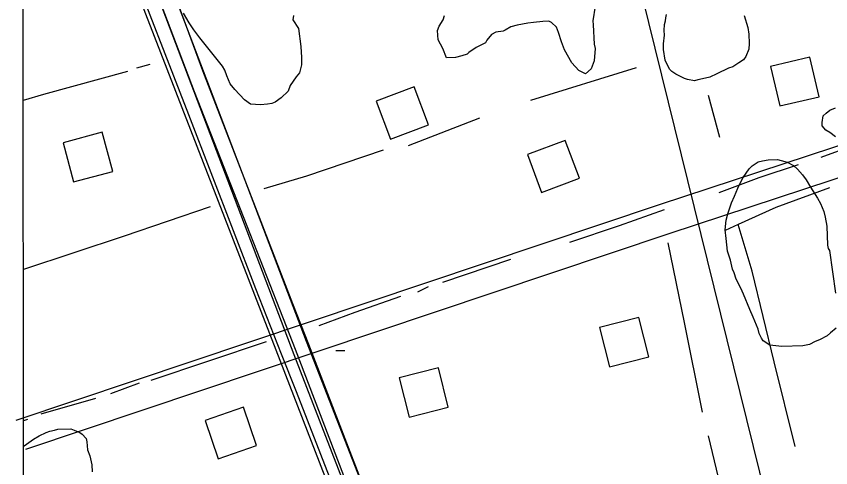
# Model space of a CAD drawing. Extents: x 3297753 to 3335611, y 652252 to 677623.
# Drawn here: x 3301854 to 3302658, y 673076 to 673522 of the extents above; entities that cross this region are included whole.
import ezdxf

# ---------------------------------------------------------------- set-up
doc = ezdxf.new("R2010")
doc.units = 0
for name, color, linetype in [('V-BLDG-OTLN', 7, 'Continuous'), ('V-GRID-FRAM', 7, 'Continuous'), ('V-RAIL-TRAK', 7, 'Continuous'), ('V-ROAD-CNTR', 7, 'Continuous'), ('V-SITE-VEGE', 7, 'Continuous'), ('V-TOPO-SHOR', 7, 'Continuous')]:
    doc.layers.add(name, color=color, linetype=linetype)

msp = doc.modelspace()

# ---------------------------------------------------------------- linework, layer by layer
at = {"layer": 'V-BLDG-OTLN'}
for points in [[(3302598.72, 673472.44), (3302607.88, 673433.5), (3302646.82, 673442.67), (3302637.66, 673481.6)], [(3302223.62, 673400.88), (3302261.06, 673414.95), (3302247, 673452.39), (3302209.55, 673438.33)], [(3301938.97, 673407.56), (3301900.33, 673397.21), (3301910.68, 673358.57), (3301949.32, 673368.92)], [(3302372.8, 673347.99), (3302410.24, 673362.05), (3302396.17, 673399.5), (3302358.73, 673385.43)], [(3302478.58, 673185.69), (3302468.74, 673224.46), (3302429.97, 673214.61), (3302439.81, 673175.84)], [(3302280.68, 673136.11), (3302270.83, 673174.88), (3302232.06, 673165.04), (3302241.91, 673126.27)], [(3302078.5, 673135.87), (3302040.64, 673122.99), (3302053.52, 673085.12), (3302091.39, 673098.01)]]:
    msp.add_lwpolyline(points, close=True, dxfattribs=at)
at = {"layer": 'V-GRID-FRAM'}
msp.add_lwpolyline([(3301859.64, 675814.9), (3333399.09, 675847.01), (3333425.54, 657662.73), (3301870.22, 657630.6), (3301859.64, 675814.9)], dxfattribs=at)
at = {"layer": 'V-RAIL-TRAK'}
for points in [[(3302196.08, 673060.38), (3302142.87, 673197.77), (3302127.24, 673238.13), (3302038.2, 673468.14), (3301983.97, 673616), (3301942.42, 673724.74), (3301897.28, 673843.06), (3301889.64, 673862.16), (3301860.74, 673934.49)], [(3301860.76, 673884.71), (3301883.13, 673826.05), (3301925.6, 673719.46), (3301944.36, 673672.21), (3302029.88, 673447.81), (3302120.7, 673216.03), (3302129.48, 673193.16), (3302181.62, 673057.47)], [(3302165.53, 673061.41), (3302130.67, 673151.17), (3302115.96, 673188.51), (3302090.53, 673253.04), (3302024.34, 673424.88), (3301962.83, 673583.73), (3301911.45, 673715.01), (3301895.45, 673755.87), (3301860.79, 673846.39)]]:
    msp.add_lwpolyline(points, dxfattribs=at)
at = {"layer": 'V-ROAD-CNTR'}
for points in [[(3303107, 671007.76), (3302817.59, 672159), (3302659.45, 672783.66), (3302407.55, 673804.36), (3302220.1, 674556.28), (3302197.11, 674662.19)], [(3303929.67, 668588.76), (3303721.8, 669127.68), (3303498.88, 669708.99), (3303308.39, 670192.16), (3303092.63, 670746.35), (3302990.67, 671011.81), (3302616.89, 671979.08), (3302394.97, 672548.07), (3302140.63, 673200.82), (3301941.67, 673723.99), (3301858.43, 673934.68)], [(3306005.52, 663196.34), (3304715.48, 666525.59), (3304323.15, 667532.44), (3303700.35, 669143.43), (3302983.25, 670989.37), (3302517.9, 672183.25), (3302128.44, 673187.73), (3301925.06, 673723.41), (3301858.46, 673891.49)], [(3301863.68, 673094.6), (3302498.79, 673307.59), (3304263.97, 673889.19)], [(3301858.48, 673842.99), (3302110.44, 673192.61), (3302969.11, 670977.72), (3303699.45, 669104.92), (3304312.06, 667521.85), (3304841.21, 666157.25), (3305391.91, 664734.21), (3306004.45, 663141.87)], [(3301854.14, 673123.05), (3302489.32, 673336.06), (3303567.82, 673691.4)]]:
    msp.add_lwpolyline(points, dxfattribs=at)
at = {"layer": 'V-SITE-VEGE'}
for p, q in [((3301887.2, 673112.29), (3301892.02, 673113.32)), ((3301892.02, 673113.32), (3301895.08, 673114.29)), ((3301895.08, 673114.29), (3301907.86, 673114.66)), ((3301907.86, 673114.66), (3301911.42, 673113.45)), ((3301911.42, 673113.45), (3301916.79, 673110.96)), ((3301871.12, 673104.32), (3301876.75, 673107.57)), ((3301876.75, 673107.57), (3301883.71, 673110.86)), ((3301883.71, 673110.86), (3301887.2, 673112.29)), ((3301916.79, 673110.96), (3301919.05, 673109.26)), ((3301919.05, 673109.26), (3301923.14, 673104.97)), ((3301923.14, 673104.97), (3301923.68, 673101.9)), ((3301861.22, 673097.16), (3301862.04, 673097.87)), ((3301861.27, 673020.01), (3301861.22, 673097.16)), ((3301862.04, 673097.87), (3301871.12, 673104.32)), ((3301923.68, 673101.9), (3301924.35, 673093.98)), ((3301924.35, 673093.98), (3301926.74, 673087.87)), ((3301926.74, 673087.87), (3301928.76, 673079.11)), ((3301928.76, 673079.11), (3301928.97, 673072.06))]:
    msp.add_line(p, q, dxfattribs=at)
for points in [[(3302425.72, 673532.22), (3302423.5, 673517.6), (3302423.62, 673513.63), (3302424.62, 673494.7), (3302425.63, 673490.31), (3302424.67, 673477.93), (3302421.81, 673470.35), (3302416.22, 673465.34), (3302409.51, 673468.67), (3302402.68, 673475.96), (3302395.24, 673488.98), (3302392.36, 673496.83), (3302389.44, 673506.01), (3302387.52, 673511.24), (3302382.53, 673515.95), (3302379.85, 673517.19), (3302374.12, 673517.02), (3302364.89, 673515.87), (3302359.17, 673515.26), (3302348.65, 673513.19), (3302342.52, 673511.68), (3302336.88, 673508.43), (3302334.7, 673507.48), (3302327.68, 673506.39), (3302323.34, 673504.06), (3302318.64, 673498.62), (3302317.4, 673495.94), (3302313.93, 673494.07), (3302308.27, 673491.26), (3302300.93, 673486.19), (3302299.2, 673484.82), (3302293.97, 673482.9), (3302287.84, 673481.4), (3302279.02, 673481.14), (3302275.22, 673490.29), (3302270.56, 673498.97), (3302269.84, 673508.21), (3302271.49, 673512.23), (3302275.71, 673518.53), (3302276.9, 673522.98)], [(3302127.82, 673522.98), (3302127.07, 673518.55), (3302132.61, 673509.89), (3302134.9, 673492.32), (3302135.66, 673481.31), (3302135.87, 673474.26), (3302133.9, 673466.27), (3302130.5, 673462.2), (3302124.57, 673453.64), (3302122.53, 673448.29), (3302115.67, 673441.46), (3302109.62, 673437.32), (3302106.57, 673435.91), (3302102.18, 673435.34), (3302095.14, 673434.69), (3302085.42, 673435.28), (3302079.56, 673439.52), (3302069.99, 673449.82), (3302065.41, 673455.42), (3302062.1, 673463.26), (3302060.16, 673468.94), (3302057.84, 673472.84), (3302035.4, 673500.85), (3302029.44, 673508.61), (3302024.82, 673515.53), (3302019.25, 673525.07)], [(3302572.88, 673522.89), (3302576.31, 673511.08), (3302577.39, 673504.5), (3302577.66, 673495.24), (3302577.39, 673489.5), (3302574.51, 673482.36), (3302571.96, 673479.2), (3302567.64, 673475.98), (3302561.58, 673472.27), (3302557.21, 673470.82), (3302545.91, 673465.19), (3302538.95, 673461.9), (3302534.57, 673460.89), (3302527.11, 673459.35), (3302523.61, 673458.36), (3302516.96, 673459.49), (3302513.84, 673460.72), (3302508.47, 673463.21), (3302505.34, 673464.88), (3302501.29, 673467.41), (3302499.46, 673469.56), (3302497.61, 673472.59), (3302494.79, 673478.68), (3302493.15, 673489.22), (3302492.98, 673494.95), (3302494.06, 673503.36), (3302493.91, 673508.21), (3302494.19, 673513.95), (3302494.96, 673517.5), (3302495.31, 673520.6), (3302496.1, 673523.71)], [(3302662.87, 673402.92), (3302657.45, 673407.18), (3302653.41, 673409.7), (3302649.75, 673414.01), (3302649.66, 673417.09), (3302650.79, 673423.74), (3302653.79, 673426.47), (3302657.24, 673429.22), (3302662.91, 673431.59)], [(3302663.59, 673214.16), (3302657.99, 673209.59), (3302654.55, 673206.4), (3302647.17, 673202.65), (3302642.81, 673200.76), (3302637.16, 673197.94), (3302630.59, 673196.43), (3302609.88, 673195.81), (3302597.93, 673197.23), (3302591.62, 673201.45), (3302589.78, 673204.05), (3302587.44, 673208.83), (3302586.43, 673213.21), (3302581.67, 673224.98), (3302578.36, 673232.38), (3302572.18, 673247.64), (3302570.76, 673250.68), (3302567.02, 673258.07), (3302564.69, 673262.41), (3302562.74, 673268.53), (3302561.3, 673272.45), (3302559.28, 673281.22), (3302556.37, 673289.95), (3302555.12, 673302.7), (3302553.99, 673311.05), (3302555.02, 673320.79), (3302556.6, 673327.01), (3302560.25, 673337.7), (3302563.15, 673344.41), (3302566.44, 673352.44), (3302567.68, 673355.12), (3302571.87, 673362.75), (3302577.79, 673371.3), (3302580.78, 673374.48), (3302586.41, 673378.17), (3302590.79, 673379.18), (3302596.49, 673380.23), (3302605.75, 673380.51), (3302609.3, 673379.73), (3302615.08, 673378.14), (3302621.35, 673374.79), (3302625.44, 673370.95), (3302630.45, 673365.36), (3302634.12, 673360.61), (3302638.31, 673353.24), (3302645.25, 673342.42), (3302648.05, 673337.21), (3302651.37, 673329.36), (3302652.86, 673323.68), (3302654.44, 673314.9), (3302655, 673295.95), (3302655.53, 673292.88), (3302656.92, 673290.71), (3302663.01, 673248.55)]]:
    msp.add_lwpolyline(points, dxfattribs=at)
at = {"layer": 'V-TOPO-SHOR'}
for p, q in [((3301986.1, 673474.4), (3301972.86, 673470.91)), ((3302466.07, 673471.24), (3302361.91, 673438.89)), ((3302548.78, 673402.23), (3302537.43, 673443.71)), ((3302311.6, 673421.39), (3302240.97, 673394.24)), ((3302342.09, 673281.96), (3302275, 673259.21)), ((3302260.88, 673254.84), (3302250.28, 673249.58)), ((3302100.89, 673200.7), (3301987.02, 673162.2)), ((3302178.48, 673191.67), (3302169.66, 673191.69)), ((3301975.55, 673159.58), (3301947.3, 673149.08)), ((3301932.29, 673144.71), (3301878.45, 673128.98)), ((3301865.21, 673123.72), (3301861.21, 673122.61))]:
    msp.add_line(p, q, dxfattribs=at)
for points in [[(3301964.03, 673467.41), (3301881.07, 673444.7), (3301861.02, 673438.76)], [(3302751.67, 673416.67), (3302682.64, 673394.96), (3302648.39, 673382.56)], [(3302216.27, 673389.9), (3302140.63, 673364.22), (3302098.65, 673351.51)], [(3302626.14, 673375.42), (3302587.16, 673362.54), (3302547.75, 673347.55)], [(3302657.13, 673352.55), (3302603.86, 673333.34), (3302566.81, 673316.43), (3302553.83, 673310.49)], [(3302045.69, 673334.02), (3301960.77, 673305.05), (3301861.12, 673272.13)], [(3302493.91, 673330.94), (3302449.24, 673315.21), (3302400.34, 673298.56)], [(3302622.99, 673097.22), (3302602.33, 673180.74), (3302580.79, 673270.42), (3302566.81, 673316.43)], [(3302531.77, 673130.99), (3302513.7, 673219.74), (3302497.64, 673298.24)], [(3302233.51, 673245.21), (3302188.45, 673229.36), (3302152.97, 673216.43)], [(3302563.77, 673000.76), (3302555.62, 673032.45), (3302537.6, 673107.81)]]:
    msp.add_lwpolyline(points, dxfattribs=at)

doc.saveas('drawing.dxf')
